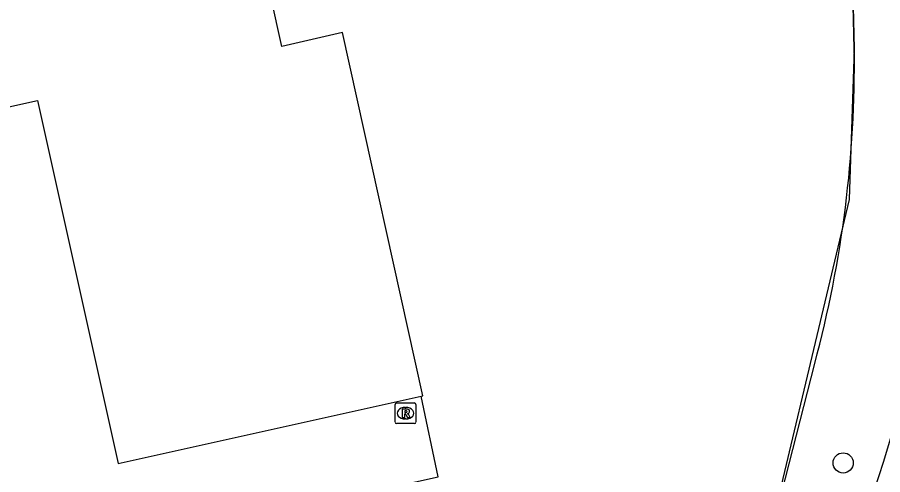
# Model space of a CAD drawing. Extents: x 157321 to 158827, y 386650 to 388532.
# Drawn here: x 157825.08 to 157867.05, y 387618.45 to 387640.63 of the extents above; entities that cross this region are included whole.
import ezdxf

# ---------------------------------------------------------------- set-up
doc = ezdxf.new("R2010")
doc.units = 0
for name, color, linetype in [('IMGEO_Boom', 7, 'Continuous'), ('IMGEO_Groenvoorziening', 7, 'Continuous'), ('IMGEO_Hek', 7, 'Continuous'), ('IMGEO_Pand', 7, 'Continuous'), ('IMGEO_Rioolput', 7, 'Continuous'), ('IMGEO_Voetpad_open', 7, 'Continuous')]:
    doc.layers.add(name, color=color, linetype=linetype)

msp = doc.modelspace()

# ---------------------------------------------------------------- linework, layer by layer
at = {"layer": 'IMGEO_Boom'}
msp.add_circle((157865.131, 387619.022), 0.489, dxfattribs=at)
at = {"layer": 'IMGEO_Groenvoorziening'}
msp.add_lwpolyline([(157853.173, 387702.311), (157854.242, 387697.696), (157864.257, 387700.225), (157864.748, 387677.935), (157864.799, 387676.046), (157865.67, 387639.096), (157865.423, 387631.796), (157860.558, 387611.327), (157856.337, 387610.471), (157851.763, 387609.491), (157844.164, 387607.883)], dxfattribs=at)
at = {"layer": 'IMGEO_Hek'}
for points in [[(157865.67, 387639.096), (157864.257, 387700.225), (157854.322, 387697.716), (157854.242, 387697.696), (157853.173, 387702.311)], [(157860.558, 387611.327), (157863.752, 387623.844)]]:
    msp.add_lwpolyline(points, dxfattribs=at)
msp.add_arc((157809.849, 387638.369), 55.825, 344.9188, 0.7461, dxfattribs=at)
at = {"layer": 'IMGEO_Pand'}
for points in [[(157844.662, 387622.26), (157844.755, 387622.28), (157840.846, 387639.889), (157837.916, 387639.217), (157834.01, 387656.824), (157836.938, 387657.47), (157833.032, 387675.058), (157831.465, 387674.711)], [(157831.465, 387674.711), (157818.262, 387671.784), (157822.16, 387654.192), (157811.41, 387651.812), (157807.526, 387669.385), (157792.784, 387666.135), (157804.441, 387613.378), (157819.201, 387616.636), (157815.303, 387634.218), (157826.064, 387636.591), (157829.979, 387618.997), (157844.662, 387622.26)]]:
    msp.add_lwpolyline(points, dxfattribs=at)
at = {"layer": 'IMGEO_Rioolput'}
for p, q in [((157843.482, 387621.934), (157844.334, 387621.934)), ((157843.407, 387621.008), (157843.407, 387621.86)), ((157843.895, 387621.714), (157843.92, 387621.714)), ((157844.408, 387621.86), (157844.408, 387621.008)), ((157843.918, 387621.154), (157843.893, 387621.154)), ((157844.334, 387620.934), (157843.482, 387620.934))]:
    msp.add_line(p, q, dxfattribs=at)
for points in [[(157843.482, 387621.934), (157844.334, 387621.934)], [(157843.407, 387621.008), (157843.407, 387621.86)], [(157843.996, 387621.632), (157843.744, 387621.634), (157843.744, 387621.234)], [(157843.922, 387621.553), (157843.868, 387621.553), (157843.868, 387621.472)], [(157843.868, 387621.472), (157843.92, 387621.472)], [(157844.408, 387621.86), (157844.408, 387621.008)], [(157843.744, 387621.234), (157843.868, 387621.234), (157843.868, 387621.396), (157843.879, 387621.396)], [(157843.926, 387621.367), (157843.997, 387621.234), (157844.137, 387621.234), (157844.072, 387621.36)], [(157844.334, 387620.934), (157843.482, 387620.934)]]:
    msp.add_lwpolyline(points, dxfattribs=at)
for centre, radius, start, end in [((157843.484, 387621.858), 0.0765, 91.552, 178.448), ((157843.484, 387621.858), 0.0765, 91.552, 178.448), ((157844.332, 387621.858), 0.0765, 1.552, 88.448), ((157844.332, 387621.858), 0.0765, 1.552, 88.448), ((157843.904, 387621.661), 0.19, 274.7715, 282.9687), ((157843.928, 387621.457), 0.0964, 77.0061, 93.1865), ((157843.942, 387621.514), 0.0378, 276.6634, 79.6772), ((157843.995, 387621.522), 0.109, 350.3612, 89.416), ((157843.993, 387621.522), 0.112, 277.5842, 350.9817), ((157843.878, 387621.343), 0.0533, 26.0293, 88.6989), ((157843.977, 387621.307), 0.108, 29.5134, 73.7905), ((157843.484, 387621.01), 0.0765, 181.552, 268.448), ((157843.484, 387621.01), 0.0765, 181.552, 268.448), ((157844.332, 387621.01), 0.0765, 271.552, 358.448), ((157844.332, 387621.01), 0.0765, 271.552, 358.448)]:
    msp.add_arc(centre, radius, start, end, dxfattribs=at)
for centre, major_axis, ratio, start_param, end_param in [((157843.894, 387621.434), (-0.387, 0.002), 0.722429, 4.712389, 7.853982), ((157843.919, 387621.434), (-0.39, 0.002), 0.717154, 1.570796, 4.712389)]:
    msp.add_ellipse(centre, major_axis=major_axis, ratio=ratio, start_param=start_param, end_param=end_param, dxfattribs=at)
at = {"layer": 'IMGEO_Voetpad_open'}
msp.add_lwpolyline([(157833.353, 387605.924), (157831.492, 387615.257), (157845.493, 387618.357), (157844.662, 387622.26)], dxfattribs=at)
msp.add_arc((157798.991, 387640.335), 71.34, 340.80357, 0.94749, dxfattribs=at)

doc.saveas('drawing.dxf')
